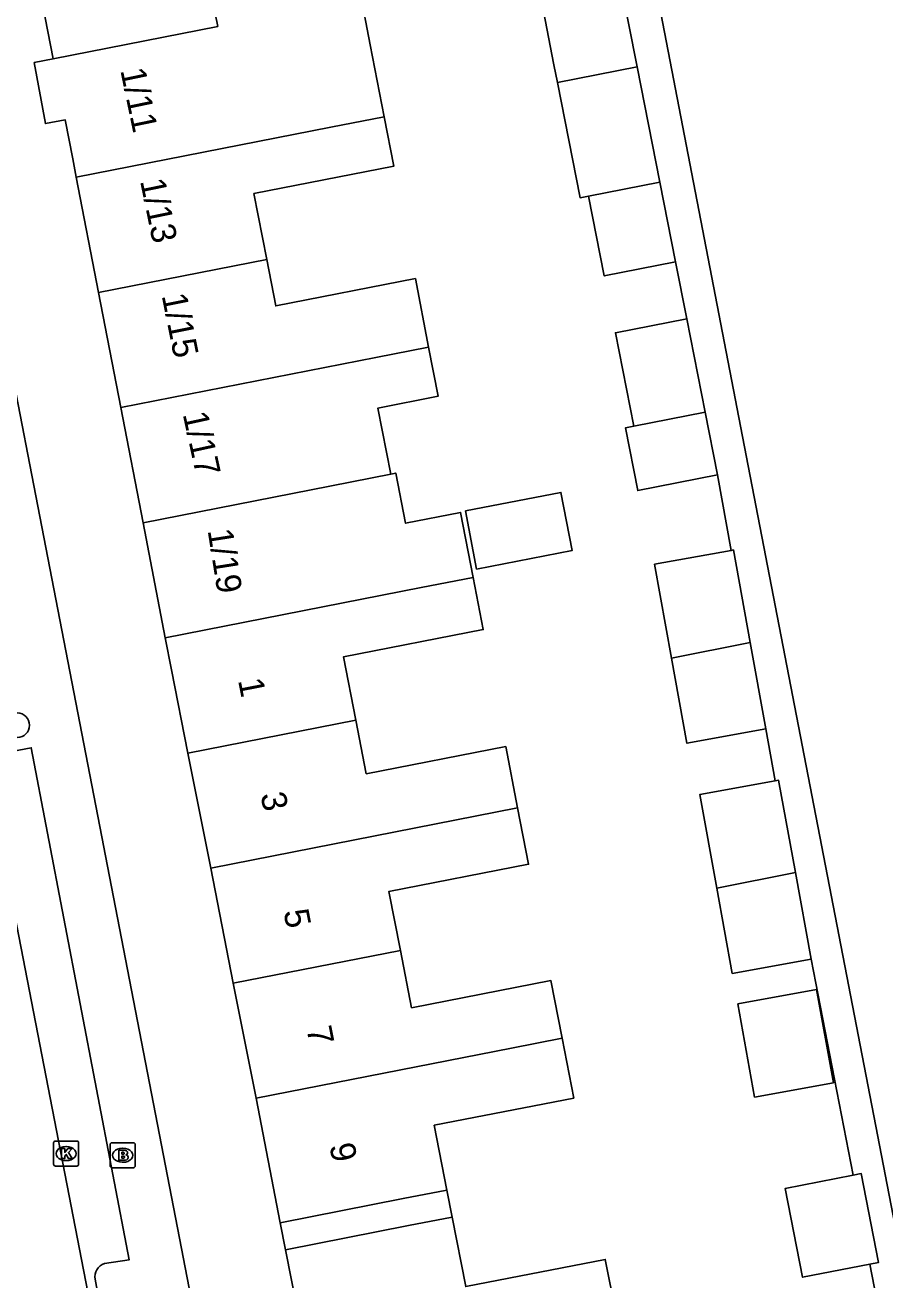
# Model space of a CAD drawing. Extents: x 162172 to 163187, y 382874 to 383684.
# Drawn here: x 163087 to 163121.3, y 383369.8 to 383419.8 of the extents above; entities that cross this region are included whole.
import ezdxf

# ---------------------------------------------------------------- set-up
doc = ezdxf.new("R2010")
doc.units = 0
for name, color, linetype in [('IMGEO_Boom', 7, 'Continuous'), ('IMGEO_Brandkraan', 7, 'Continuous'), ('IMGEO_Kolk', 7, 'Continuous'), ('IMGEO_Pand', 7, 'Continuous'), ('IMGEO_Pand_nummerreeks', 7, 'Continuous'), ('IMGEO_Pand_overbouw', 7, 'Continuous'), ('IMGEO_Rijbaan_lokaal_open', 7, 'Continuous'), ('IMGEO_Voetpad_open', 7, 'Continuous')]:
    doc.layers.add(name, color=color, linetype=linetype)

msp = doc.modelspace()

# ---------------------------------------------------------------- linework, layer by layer
at = {"layer": 'IMGEO_Boom'}
msp.add_circle((163086.693, 383391.907), 0.489, dxfattribs=at)
at = {"layer": 'IMGEO_Brandkraan'}
for p, q in [((163090.397, 383374.329), (163090.397, 383375.181)), ((163090.472, 383375.255), (163091.324, 383375.255)), ((163090.885, 383375.035), (163090.91, 383375.035)), ((163091.398, 383375.181), (163091.398, 383374.329)), ((163090.908, 383374.475), (163090.883, 383374.475)), ((163091.324, 383374.255), (163090.472, 383374.255))]:
    msp.add_line(p, q, dxfattribs=at)
for points in [[(163090.397, 383374.329), (163090.397, 383375.181)], [(163090.472, 383375.255), (163091.324, 383375.255)], [(163090.745, 383374.955), (163090.745, 383374.555), (163090.958, 383374.555)], [(163090.976, 383374.955), (163090.745, 383374.955)], [(163090.924, 383374.874), (163090.87, 383374.874), (163090.87, 383374.798)], [(163091.398, 383375.181), (163091.398, 383374.329)], [(163090.87, 383374.798), (163090.923, 383374.798)], [(163090.932, 383374.722), (163090.87, 383374.722), (163090.87, 383374.641)], [(163090.87, 383374.641), (163090.932, 383374.641)], [(163091.324, 383374.255), (163090.472, 383374.255)]]:
    msp.add_lwpolyline(points, dxfattribs=at)
for centre, radius, start, end in [((163090.474, 383375.179), 0.0765, 91.552, 178.448), ((163090.474, 383375.179), 0.0765, 91.552, 178.448), ((163090.925, 383374.836), 0.0379, 267.8285, 90.9355), ((163090.98, 383374.81), 0.145, 59.4692, 91.5367), ((163091.005, 383374.857), 0.0922, 285.5137, 58.1501), ((163091.322, 383375.179), 0.0765, 1.552, 88.448), ((163091.322, 383375.179), 0.0765, 1.552, 88.448), ((163090.933, 383374.681), 0.0404, 269.8759, 90.5077), ((163090.964, 383374.806), 0.251, 268.6676, 293.5347), ((163091.01, 383374.665), 0.105, 301.3115, 78.989), ((163090.474, 383374.331), 0.0765, 181.552, 268.448), ((163090.474, 383374.331), 0.0765, 181.552, 268.448), ((163091.322, 383374.331), 0.0765, 271.552, 358.448), ((163091.322, 383374.331), 0.0765, 271.552, 358.448)]:
    msp.add_arc(centre, radius, start, end, dxfattribs=at)
for centre, major_axis, ratio, start_param, end_param in [((163090.884, 383374.755), (-0.387, 0.002), 0.722429, 4.712389, 7.853982), ((163090.909, 383374.755), (-0.39, 0.002), 0.717154, 1.570796, 4.712389)]:
    msp.add_ellipse(centre, major_axis=major_axis, ratio=ratio, start_param=start_param, end_param=end_param, dxfattribs=at)
at = {"layer": 'IMGEO_Kolk'}
for p, q in [((163088.14, 383374.395), (163088.14, 383375.247)), ((163088.215, 383375.321), (163089.067, 383375.321)), ((163088.628, 383375.101), (163088.653, 383375.101)), ((163089.141, 383375.247), (163089.141, 383374.395)), ((163088.651, 383374.541), (163088.626, 383374.541)), ((163089.067, 383374.321), (163088.215, 383374.321))]:
    msp.add_line(p, q, dxfattribs=at)
for points in [[(163088.14, 383374.395), (163088.14, 383375.247)], [(163088.215, 383375.321), (163089.067, 383375.321)], [(163088.461, 383375.021), (163088.584, 383375.021), (163088.584, 383374.87), (163088.714, 383375.021), (163088.878, 383375.021), (163088.732, 383374.87), (163088.885, 383374.621), (163088.733, 383374.621), (163088.648, 383374.785), (163088.584, 383374.718), (163088.584, 383374.621), (163088.461, 383374.621), (163088.461, 383375.021)], [(163089.141, 383375.247), (163089.141, 383374.395)], [(163089.067, 383374.321), (163088.215, 383374.321)]]:
    msp.add_lwpolyline(points, dxfattribs=at)
for centre, start, end in [((163088.217, 383375.245), 91.552, 178.448), ((163088.217, 383375.245), 91.552, 178.448), ((163089.065, 383375.245), 1.552, 88.448), ((163089.065, 383375.245), 1.552, 88.448), ((163088.217, 383374.397), 181.552, 268.448), ((163088.217, 383374.397), 181.552, 268.448), ((163089.065, 383374.397), 271.552, 358.448), ((163089.065, 383374.397), 271.552, 358.448)]:
    msp.add_arc(centre, 0.0765, start, end, dxfattribs=at)
for centre, major_axis, ratio, start_param, end_param in [((163088.627, 383374.821), (-0.387, 0.002), 0.722429, 4.712389, 7.853982), ((163088.652, 383374.821), (-0.39, 0.002), 0.717154, 1.570796, 4.712389)]:
    msp.add_ellipse(centre, major_axis=major_axis, ratio=ratio, start_param=start_param, end_param=end_param, dxfattribs=at)
at = {"layer": 'IMGEO_Pand'}
for points in [[(163088.13, 383418.487), (163087.159, 383423.469)], [(163110.398, 383423.407), (163111.43, 383418.166)], [(163107.371, 383422.812), (163104.917, 383422.33), (163105.321, 383420.282), (163107.622, 383420.736), (163108.111, 383418.253), (163108.251, 383417.541)], [(163100.318, 383421.427), (163094.591, 383420.302), (163094.693, 383419.783), (163088.13, 383418.487)], [(163100.318, 383421.427), (163100.36, 383421.211), (163100.778, 383419.05), (163101.332, 383416.181)], [(163089.048, 383413.766), (163088.905, 383414.505), (163088.606, 383416.052), (163087.815, 383415.907), (163087.371, 383418.336), (163088.13, 383418.487)], [(163108.251, 383417.541), (163111.43, 383418.166)], [(163111.43, 383418.166), (163112.336, 383413.572)], [(163109.494, 383413.014), (163109.157, 383412.948), (163108.251, 383417.541)], [(163101.332, 383416.181), (163099.201, 383415.762), (163089.048, 383413.766)], [(163101.332, 383416.181), (163101.715, 383414.201), (163096.14, 383413.113), (163096.647, 383410.491)], [(163089.936, 383409.173), (163089.048, 383413.766)], [(163112.336, 383413.572), (163109.494, 383413.014)], [(163112.336, 383413.572), (163112.963, 383410.389)], [(163112.963, 383410.389), (163110.121, 383409.83), (163109.494, 383413.014)], [(163089.936, 383409.173), (163096.647, 383410.491)], [(163096.647, 383410.491), (163097.006, 383408.636), (163102.581, 383409.722), (163103.109, 383406.992)], [(163090.824, 383404.578), (163089.936, 383409.173)], [(163111.302, 383403.833), (163110.567, 383407.563), (163113.41, 383408.121)], [(163113.41, 383408.121), (163114.145, 383404.391)], [(163103.109, 383406.992), (163101.005, 383406.579), (163090.824, 383404.578)], [(163103.109, 383406.992), (163103.488, 383405.029), (163101.084, 383404.561), (163101.597, 383401.926)], [(163091.712, 383399.984), (163090.824, 383404.578)], [(163114.145, 383404.391), (163111.302, 383403.833)], [(163114.145, 383404.391), (163114.637, 383401.893)], [(163114.637, 383401.893), (163111.458, 383401.266), (163110.966, 383403.767), (163111.302, 383403.833)], [(163101.597, 383401.926), (163098.426, 383401.303), (163091.712, 383399.984)], [(163101.597, 383401.926), (163101.796, 383401.965), (163102.189, 383399.967), (163104.384, 383400.395), (163104.885, 383397.804)], [(163104.577, 383400.459), (163108.389, 383401.196), (163108.838, 383398.876), (163105.026, 383398.139), (163104.577, 383400.459)], [(163092.601, 383395.389), (163091.712, 383399.984)], [(163115.183, 383398.881), (163115.273, 383398.897), (163115.942, 383395.206)], [(163112.804, 383394.589), (163112.127, 383398.327), (163115.183, 383398.881)], [(163092.601, 383395.389), (163102.811, 383397.396), (163104.885, 383397.804)], [(163104.885, 383397.804), (163105.288, 383395.721), (163099.717, 383394.636), (163100.205, 383392.115)], [(163093.499, 383390.798), (163092.846, 383394.12), (163092.601, 383395.389)], [(163112.804, 383394.589), (163115.942, 383395.206)], [(163115.942, 383395.206), (163116.566, 383391.761)], [(163116.566, 383391.761), (163113.42, 383391.191), (163112.804, 383394.589)], [(163093.499, 383390.798), (163100.205, 383392.115)], [(163100.205, 383392.115), (163100.619, 383389.973), (163106.189, 383391.058), (163106.661, 383388.615)], [(163094.415, 383386.208), (163093.499, 383390.798)], [(163114.61, 383385.411), (163113.934, 383389.144), (163116.941, 383389.689)], [(163116.941, 383389.689), (163117.08, 383389.714), (163117.748, 383386.028)], [(163106.661, 383388.615), (163094.415, 383386.208)], [(163106.661, 383388.615), (163107.097, 383386.365), (163101.528, 383385.28), (163101.983, 383382.928)], [(163095.306, 383381.615), (163094.415, 383386.208)], [(163114.61, 383385.411), (163117.748, 383386.028)], [(163117.748, 383386.028), (163118.373, 383382.578)], [(163118.373, 383382.578), (163115.227, 383382.008), (163114.61, 383385.411)], [(163095.306, 383381.615), (163101.983, 383382.928)], [(163101.983, 383382.928), (163102.427, 383380.636), (163107.994, 383381.72), (163108.438, 383379.428)], [(163096.22, 383377.026), (163095.306, 383381.615)], [(163115.448, 383380.79), (163118.594, 383381.36), (163119.266, 383377.648), (163116.121, 383377.078), (163115.448, 383380.79)], [(163108.438, 383379.428), (163108.9, 383377.038), (163103.333, 383375.954), (163103.834, 383373.368), (163102.091, 383373.025), (163097.185, 383372.06), (163096.22, 383377.026)], [(163096.22, 383377.026), (163106.42, 383379.031), (163108.438, 383379.428)], [(163120.714, 383370.407), (163118.035, 383369.885), (163117.344, 383373.429), (163120.054, 383373.957)], [(163120.054, 383373.957), (163120.375, 383374.02), (163121.066, 383370.476), (163120.714, 383370.407)], [(163098.362, 383366.08), (163097.398, 383370.981), (163102.304, 383371.946), (163104.046, 383372.289), (163104.591, 383369.515), (163110.163, 383370.601), (163110.583, 383368.482)]]:
    msp.add_lwpolyline(points, dxfattribs=at)
at = {"layer": 'IMGEO_Pand_overbouw'}
msp.add_lwpolyline([(163104.046, 383372.289), (163103.834, 383373.368), (163102.091, 383373.025), (163097.185, 383372.06), (163097.398, 383370.981), (163102.304, 383371.946)], close=True, dxfattribs=at)
at = {"layer": 'IMGEO_Rijbaan_lokaal_open'}
msp.add_lwpolyline([(163089.51, 383369.298), (163079.326, 383421.724), (163077.552, 383431.164)], dxfattribs=at)
at = {"layer": 'IMGEO_Voetpad_open'}
for points in [[(163125.442, 383316.1), (163132.288, 383317.386), (163115.643, 383403.419), (163109.562, 383434.934), (163095.685, 383432.258), (163091.826, 383431.512)], [(163104.368, 383313.591), (163082.258, 383427.726)], [(163112.963, 383410.389), (163113.41, 383408.121)], [(163114.637, 383401.893), (163115.183, 383398.881)], [(163116.566, 383391.761), (163116.941, 383389.689)], [(163086.256, 383390.819), (163087.249, 383391.007), (163091.162, 383370.589), (163090.174, 383370.434)], [(163118.373, 383382.578), (163120.054, 383373.957)], [(163120.714, 383370.407), (163120.981, 383369.047)], [(163089.802, 383369.806), (163090.161, 383367.858)]]:
    msp.add_lwpolyline(points, dxfattribs=at)
msp.add_arc((163090.342, 383369.91), 0.55, 107.7765, 190.9422, dxfattribs=at)

# ---------------------------------------------------------------- texts
at = {"layer": 'IMGEO_Pand_nummerreeks'}
for s, rotation, p in [('1/11', 281.7251, (163090.801, 383418.035)), ('1/13', 281.6336, (163091.589, 383413.623)), ('1/15', 281.3099, (163092.453, 383409.049)), ('1/17', 282.2897, (163093.292, 383404.317)), ('1/19', 279.001, (163094.287, 383399.68)), ('1', 281.1174, (163095.501, 383393.7)), ('3', 281.1174, (163096.396, 383389.147)), ('5', 281.1174, (163097.312, 383384.481)), ('7', 281.1174, (163098.229, 383379.815)), ('9', 281.1174, (163099.146, 383375.149))]:
    msp.add_text(s, height=1, rotation=rotation, dxfattribs=at).set_placement(p)

doc.saveas('drawing.dxf')
